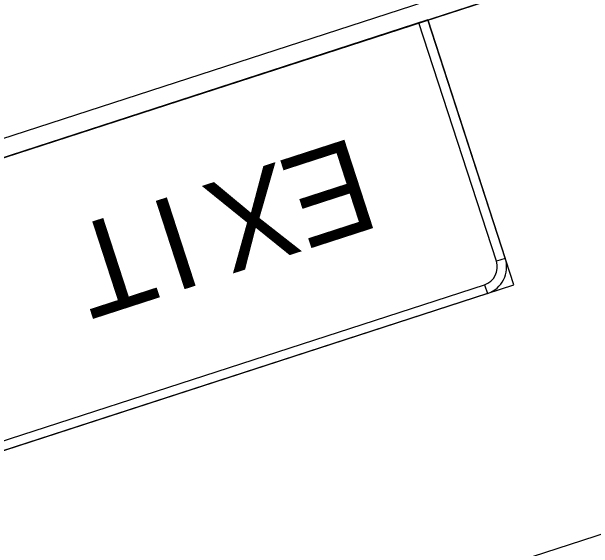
# Model space of a CAD drawing. Extents: x 2001876 to 2025694, y 804561 to 868938.
# Drawn here: x 2022234.3 to 2022313.6, y 812452.2 to 812525.4 of the extents above; entities that cross this region are included whole.
import ezdxf

# ---------------------------------------------------------------- set-up
doc = ezdxf.new("R2010")
doc.units = 0
doc.layers.add('TR SN EXTRUDED PANEL SIGNS - GROUND MOUNTED', color=7, linetype='Continuous')
doc.layers.add('TR SN EXTRUDED PANEL SIGNS- MOUNTED OVERHEAD', color=7, linetype='Continuous')

msp = doc.modelspace()

# ---------------------------------------------------------------- linework, layer by layer
at = {"layer": 'TR SN EXTRUDED PANEL SIGNS - GROUND MOUNTED'}
for p, q in [((2022301.581, 812491.705), (2022300.376, 812491.314)), ((2022298.749, 812488.122), (2022299.14, 812486.917))]:
    msp.add_line(p, q, dxfattribs=at)
for points in [[(2022357.21, 812689.549), (2022125.894, 812614.455), (2022168.134, 812484.34), (2022399.45, 812559.434), (2022357.21, 812689.549)], [(2022181.809, 812491.443), (2022384.211, 812557.15), (2022384.993, 812554.741), (2022182.591, 812489.033), (2022181.809, 812491.443)], [(2022291.021, 812524.234), (2022182.591, 812489.033), (2022194.325, 812452.89), (2022302.754, 812488.091), (2022291.021, 812524.234)], [(2022300.376, 812491.314), (2022289.816, 812523.843), (2022291.021, 812524.234), (2022301.581, 812491.705), (2022300.376, 812491.314)], [(2022197.548, 812455.268), (2022298.749, 812488.122), (2022299.14, 812486.917), (2022197.939, 812454.064), (2022197.548, 812455.268)]]:
    msp.add_lwpolyline(points, close=True, dxfattribs=at)
for radius in [2.533, 3.8]:
    msp.add_arc((2022297.967, 812490.532), radius, 287.9856, 17.98524, dxfattribs=at)
at = {"layer": 'TR SN EXTRUDED PANEL SIGNS- MOUNTED OVERHEAD'}
msp.add_lwpolyline([(2022495.735, 812403.614), (2021870.929, 812200.779), (2021838.841, 812299.624), (2022463.646, 812502.459)], close=True, dxfattribs=at)

# ---------------------------------------------------------------- texts
at = {"layer": 'TR SN EXTRUDED PANEL SIGNS - GROUND MOUNTED'}
for s, p in [('E', (2022280.978, 812508.322)), ('X', (2022270.633, 812504.963)), ('I', (2022256.951, 812500.522)), ('T', (2022250.961, 812498.577))]:
    msp.add_text(s, height=12.667, rotation=197.98539, dxfattribs=at).set_placement(p)
at = {"layer": 'TR SN EXTRUDED PANEL SIGNS- MOUNTED OVERHEAD'}
msp.add_text('BRIDGE STRUCTURE.  REPLACE SIGNS.', height=20, rotation=197.98538, dxfattribs=at).set_placement((2022417.03, 812459.437))

doc.saveas('drawing.dxf')
